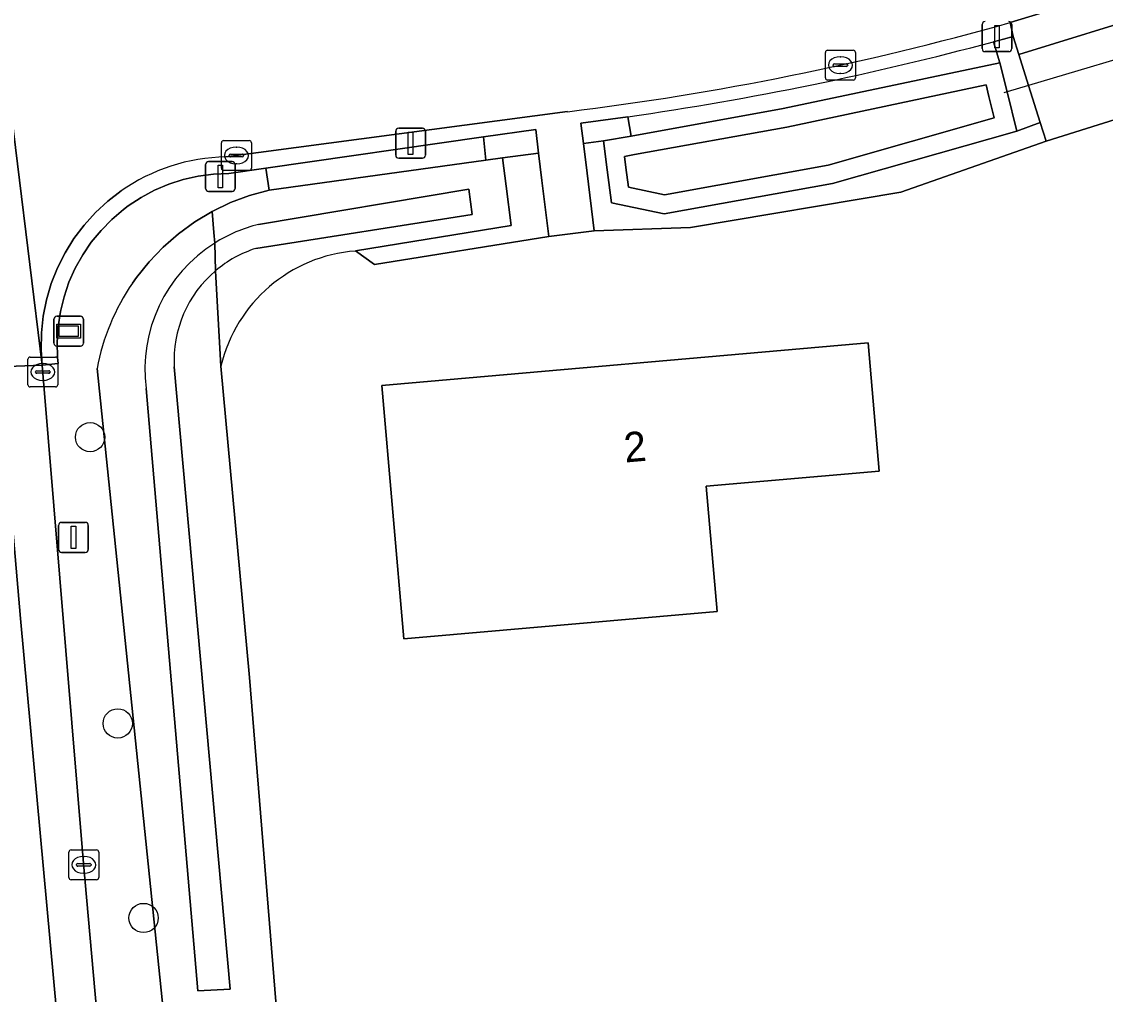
# Model space of a CAD drawing. Extents: x 163426 to 164192, y 380329 to 381641.
# Drawn here: x 163955.16 to 163991.35, y 381179.65 to 381212.15 of the extents above; entities that cross this region are included whole.
import ezdxf

# ---------------------------------------------------------------- set-up
doc = ezdxf.new("R2010")
doc.units = 0
for name, color, linetype in [('IMGEO_Boom', 7, 'Continuous'), ('IMGEO_Duiker', 7, 'Continuous'), ('IMGEO_Erf', 7, 'Continuous'), ('IMGEO_Groenvoorziening', 7, 'Continuous'), ('IMGEO_Haag', 7, 'Continuous'), ('IMGEO_Kolk', 7, 'Continuous'), ('IMGEO_Lichtmast', 7, 'Continuous'), ('IMGEO_Oever', 7, 'Continuous'), ('IMGEO_Pand', 7, 'Continuous'), ('IMGEO_Pand_nummerreeks', 7, 'Continuous'), ('IMGEO_Rijbaan_lokaal_gesloten', 7, 'Continuous'), ('IMGEO_Rijbaan_lokaal_open', 7, 'Continuous'), ('IMGEO_Straatnaambord', 7, 'Continuous'), ('IMGEO_Verkeersbordpaal', 7, 'Continuous'), ('IMGEO_Voetpad_open', 7, 'Continuous'), ('IMGEO_Waterloop', 7, 'Continuous')]:
    doc.layers.add(name, color=color, linetype=linetype)

msp = doc.modelspace()

# ---------------------------------------------------------------- linework, layer by layer
at = {"layer": 'IMGEO_Boom'}
for centre in [(163957.445, 381198.268), (163958.37, 381188.702), (163959.23, 381182.2)]:
    msp.add_circle(centre, 0.489, dxfattribs=at)
at = {"layer": 'IMGEO_Duiker'}
msp.add_lwpolyline([(163993.799, 381211.515), (163993.422, 381211.402), (163988.786, 381210.019), (163988.071, 381209.806), (163987.961, 381209.773)], dxfattribs=at)
at = {"layer": 'IMGEO_Erf'}
for points in [[(164069.076, 381166.296), (164069.43, 381165.933), (164107.124, 381169.299), (164107.706, 381169.57), (164048.673, 381226.627), (164029.149, 381220.712), (164019.128, 381217.546), (164017.703, 381217.108), (164009.191, 381214.489), (164008.015, 381214.098), (163993.979, 381209.605), (163989.37, 381208.164), (163984.516, 381206.454), (163977.497, 381205.274), (163974.282, 381205.163), (163972.765, 381204.978), (163966.941, 381204.043), (163966.31, 381204.489)], [(163961.817, 381200.643), (163962.771, 381190.236), (163963.697, 381178.866), (163963.756, 381177.811), (163964.997, 381177.914), (163965.387, 381173.121), (163964.024, 381173.01), (163964.061, 381172.354), (163964.083, 381172.104), (163967.761, 381130.27), (163968.638, 381130.341), (163968.718, 381129.364), (163969.263, 381129.408), (163970.115, 381120.734), (163970.049, 381119.228), (163968.143, 381119.133), (163971.906, 381076.452), (163972.254, 381072.823), (163985.726, 381075.085)]]:
    msp.add_lwpolyline(points, dxfattribs=at)
msp.add_lwpolyline([(163967.923, 381191.529), (163967.185, 381199.997), (163983.424, 381201.421), (163983.799, 381197.136), (163978.02, 381196.63), (163978.386, 381192.445), (163972.904, 381191.965)], close=True, dxfattribs=at)
msp.add_arc((163966.691, 381199.496), 5.007, 94.3639, 166.763, dxfattribs=at)
at = {"layer": 'IMGEO_Groenvoorziening'}
for points in [[(163988.786, 381210.019), (163988.459, 381211.06), (163988.273, 381211.662), (163987.944, 381211.572), (163987.614, 381211.482), (163987.832, 381210.78), (163988.071, 381209.806), (163988.393, 381208.495), (163989.173, 381208.788)], [(163975.4, 381208.973), (163973.839, 381208.762), (163973.923, 381208.083), (163974.587, 381208.165), (163975.51, 381208.331)], [(163974.587, 381208.165), (163973.923, 381208.083), (163974.045, 381207.09), (163974.282, 381205.163), (163977.497, 381205.274), (163984.516, 381206.454), (163989.37, 381208.164), (163989.173, 381208.788), (163988.393, 381208.495), (163982.238, 381206.743), (163976.62, 381205.727), (163974.859, 381206.101), (163974.714, 381207.198)], [(163972.328, 381208.55), (163970.588, 381208.3), (163970.656, 381207.522), (163971.214, 381207.599), (163972.425, 381207.756)], [(163970.588, 381208.3), (163963.318, 381207.256), (163963.423, 381206.526), (163970.656, 381207.522)], [(163972.536, 381206.847), (163972.425, 381207.756), (163971.214, 381207.599), (163971.338, 381206.654), (163971.512, 381205.337), (163966.31, 381204.489), (163966.941, 381204.043), (163972.765, 381204.978)]]:
    msp.add_lwpolyline(points, close=True, dxfattribs=at)
for points in [[(163980.596, 381209.248), (163987.832, 381210.78), (163987.614, 381211.482)], [(163975.4, 381208.973), (163975.51, 381208.331), (163980.596, 381209.248)], [(163960.944, 381205.465), (163961.526, 381205.812), (163962.136, 381206.107), (163962.77, 381206.345), (163963.423, 381206.526), (163963.318, 381207.256), (163962.075, 381207.078), (163961.564, 381207.056), (163961.057, 381206.988), (163960.558, 381206.875), (163960.071, 381206.718), (163959.6, 381206.518), (163959.148, 381206.277), (163958.721, 381205.996), (163958.559, 381205.875), (163958.169, 381205.543), (163957.81, 381205.178), (163957.486, 381204.782), (163957.198, 381204.359), (163956.949, 381203.912), (163956.741, 381203.444), (163956.575, 381202.959), (163956.454, 381202.462), (163956.377, 381201.956), (163956.346, 381201.445), (163956.361, 381200.933), (163956.379, 381200.731), (163955.843, 381200.674), (163957.231, 381184.017), (163957.826, 381177.285)], [(163958.862, 381203.416), (163958.994, 381203.602), (163959.417, 381204.132), (163959.885, 381204.621), (163960.396, 381205.067), (163960.944, 381205.465)], [(163959.932, 381178.704), (163957.677, 381200.561)]]:
    msp.add_lwpolyline(points, dxfattribs=at)
for centre, radius, start, end in [((163960.789, 381311.083), 103.15, 278.14308, 285.07336), ((163965.099, 381199.154), 7.554, 145.6521, 169.265)]:
    msp.add_arc(centre, radius, start, end, dxfattribs=at)
at = {"layer": 'IMGEO_Haag'}
for points in [[(163988.786, 381210.019), (163988.459, 381211.06), (163988.273, 381211.662), (163987.944, 381211.572), (163987.614, 381211.482), (163987.832, 381210.78), (163988.071, 381209.806), (163988.393, 381208.495), (163989.173, 381208.788)], [(163975.4, 381208.973), (163973.839, 381208.762), (163973.923, 381208.083), (163974.587, 381208.165), (163975.51, 381208.331)], [(163972.328, 381208.55), (163970.588, 381208.3), (163970.656, 381207.522), (163971.214, 381207.599), (163972.425, 381207.756)]]:
    msp.add_lwpolyline(points, close=True, dxfattribs=at)
at = {"layer": 'IMGEO_Kolk'}
for p, q in [((163982.002, 381210.273), (163982.002, 381211.125)), ((163982.077, 381211.199), (163982.929, 381211.199)), ((163982.49, 381210.979), (163982.515, 381210.979)), ((163983.003, 381211.125), (163983.003, 381210.273)), ((163982.261, 381210.693), (163982.261, 381210.705)), ((163982.699, 381210.656), (163982.301, 381210.656)), ((163982.304, 381210.742), (163982.702, 381210.742)), ((163982.745, 381210.705), (163982.745, 381210.693)), ((163982.929, 381210.199), (163982.077, 381210.199)), ((163982.513, 381210.419), (163982.488, 381210.419)), ((163961.831, 381207.254), (163961.831, 381208.106)), ((163961.906, 381208.18), (163962.758, 381208.18)), ((163962.832, 381208.106), (163962.832, 381207.254)), ((163962.09, 381207.674), (163962.09, 381207.686)), ((163962.133, 381207.723), (163962.531, 381207.723)), ((163962.319, 381207.96), (163962.344, 381207.96)), ((163962.574, 381207.686), (163962.574, 381207.674)), ((163962.528, 381207.637), (163962.13, 381207.637)), ((163962.342, 381207.4), (163962.317, 381207.4)), ((163962.758, 381207.18), (163961.906, 381207.18)), ((163955.366, 381200.019), (163955.366, 381200.871)), ((163955.441, 381200.945), (163956.293, 381200.945)), ((163956.367, 381200.871), (163956.367, 381200.019)), ((163955.625, 381200.439), (163955.625, 381200.451)), ((163955.668, 381200.488), (163956.066, 381200.488)), ((163955.854, 381200.725), (163955.879, 381200.725)), ((163956.109, 381200.451), (163956.109, 381200.439)), ((163956.063, 381200.402), (163955.665, 381200.402)), ((163955.877, 381200.165), (163955.852, 381200.165)), ((163956.293, 381199.945), (163955.441, 381199.945)), ((163956.735, 381183.55), (163956.735, 381184.402)), ((163956.81, 381184.476), (163957.662, 381184.476)), ((163957.223, 381184.256), (163957.248, 381184.256)), ((163957.736, 381184.402), (163957.736, 381183.55)), ((163956.994, 381183.97), (163956.994, 381183.982)), ((163957.432, 381183.933), (163957.034, 381183.933)), ((163957.037, 381184.019), (163957.435, 381184.019)), ((163957.478, 381183.982), (163957.478, 381183.97)), ((163957.662, 381183.476), (163956.81, 381183.476)), ((163957.246, 381183.696), (163957.221, 381183.696))]:
    msp.add_line(p, q, dxfattribs=at)
for points in [[(163982.002, 381210.273), (163982.002, 381211.125)], [(163982.077, 381211.199), (163982.929, 381211.199)], [(163983.003, 381211.125), (163983.003, 381210.273)], [(163982.929, 381210.199), (163982.077, 381210.199)], [(163961.831, 381207.254), (163961.831, 381208.106)], [(163961.906, 381208.18), (163962.758, 381208.18)], [(163962.832, 381208.106), (163962.832, 381207.254)], [(163962.758, 381207.18), (163961.906, 381207.18)], [(163955.366, 381200.019), (163955.366, 381200.871)], [(163955.441, 381200.945), (163956.293, 381200.945)], [(163956.367, 381200.871), (163956.367, 381200.019)], [(163956.293, 381199.945), (163955.441, 381199.945)], [(163956.735, 381183.55), (163956.735, 381184.402)], [(163956.81, 381184.476), (163957.662, 381184.476)], [(163957.736, 381184.402), (163957.736, 381183.55)], [(163957.662, 381183.476), (163956.81, 381183.476)]]:
    msp.add_lwpolyline(points, dxfattribs=at)
for centre, radius, start, end in [((163982.079, 381211.123), 0.0765, 91.552, 178.448), ((163982.079, 381211.123), 0.0765, 91.552, 178.448), ((163982.927, 381211.123), 0.0765, 1.552, 88.448), ((163982.927, 381211.123), 0.0765, 1.552, 88.448), ((163982.301, 381210.702), 0.0403, 85.8775, 175.7526), ((163982.298, 381210.692), 0.0366, 178.938, 274.7102), ((163982.702, 381210.699), 0.043, 264.8664, 352.4533), ((163982.706, 381210.704), 0.0386, 1.7309, 96.639), ((163982.079, 381210.275), 0.0765, 181.552, 268.448), ((163982.079, 381210.275), 0.0765, 181.552, 268.448), ((163982.927, 381210.275), 0.0765, 271.552, 358.448), ((163982.927, 381210.275), 0.0765, 271.552, 358.448), ((163961.908, 381208.104), 0.0765, 91.552, 178.448), ((163961.908, 381208.104), 0.0765, 91.552, 178.448), ((163962.756, 381208.104), 0.0765, 1.552, 88.448), ((163962.756, 381208.104), 0.0765, 1.552, 88.448), ((163962.13, 381207.683), 0.0403, 85.8775, 175.7526), ((163962.127, 381207.673), 0.0366, 178.938, 274.7102), ((163962.531, 381207.68), 0.043, 264.8664, 352.4533), ((163962.535, 381207.685), 0.0386, 1.7309, 96.639), ((163961.908, 381207.256), 0.0765, 181.552, 268.448), ((163961.908, 381207.256), 0.0765, 181.552, 268.448), ((163962.756, 381207.256), 0.0765, 271.552, 358.448), ((163962.756, 381207.256), 0.0765, 271.552, 358.448), ((163955.443, 381200.869), 0.0765, 91.552, 178.448), ((163955.443, 381200.869), 0.0765, 91.552, 178.448), ((163956.291, 381200.869), 0.0765, 1.552, 88.448), ((163956.291, 381200.869), 0.0765, 1.552, 88.448), ((163955.665, 381200.448), 0.0403, 85.8775, 175.7526), ((163955.662, 381200.438), 0.0366, 178.938, 274.7102), ((163956.066, 381200.445), 0.043, 264.8664, 352.4533), ((163956.07, 381200.45), 0.0386, 1.7309, 96.639), ((163955.443, 381200.021), 0.0765, 181.552, 268.448), ((163955.443, 381200.021), 0.0765, 181.552, 268.448), ((163956.291, 381200.021), 0.0765, 271.552, 358.448), ((163956.291, 381200.021), 0.0765, 271.552, 358.448), ((163956.812, 381184.4), 0.0765, 91.552, 178.448), ((163956.812, 381184.4), 0.0765, 91.552, 178.448), ((163957.66, 381184.4), 0.0765, 1.552, 88.448), ((163957.66, 381184.4), 0.0765, 1.552, 88.448), ((163957.034, 381183.979), 0.0403, 85.8775, 175.7526), ((163957.031, 381183.969), 0.0366, 178.938, 274.7102), ((163957.435, 381183.976), 0.043, 264.8664, 352.4533), ((163957.439, 381183.981), 0.0386, 1.7309, 96.639), ((163956.812, 381183.552), 0.0765, 181.552, 268.448), ((163956.812, 381183.552), 0.0765, 181.552, 268.448), ((163957.66, 381183.552), 0.0765, 271.552, 358.448), ((163957.66, 381183.552), 0.0765, 271.552, 358.448)]:
    msp.add_arc(centre, radius, start, end, dxfattribs=at)
for centre, major_axis, ratio, start_param, end_param in [((163982.489, 381210.699), (-0.387, 0.002), 0.722429, 4.712389, 7.853982), ((163982.514, 381210.699), (-0.39, 0.002), 0.717154, 1.570796, 4.712389), ((163962.318, 381207.68), (-0.387, 0.002), 0.722429, 4.712389, 7.853982), ((163962.343, 381207.68), (-0.39, 0.002), 0.717154, 1.570796, 4.712389), ((163955.853, 381200.445), (-0.387, 0.002), 0.722429, 4.712389, 7.853982), ((163955.878, 381200.445), (-0.39, 0.002), 0.717154, 1.570796, 4.712389), ((163957.222, 381183.976), (-0.387, 0.002), 0.722429, 4.712389, 7.853982), ((163957.247, 381183.976), (-0.39, 0.002), 0.717154, 1.570796, 4.712389)]:
    msp.add_ellipse(centre, major_axis=major_axis, ratio=ratio, start_param=start_param, end_param=end_param, dxfattribs=at)
at = {"layer": 'IMGEO_Lichtmast'}
for p, q in [((163987.235, 381211.253), (163987.235, 381212.053)), ((163987.235, 381212.053), (163987.235, 381211.253)), ((163988.225, 381212.053), (163988.225, 381211.253)), ((163988.225, 381211.253), (163988.225, 381212.053)), ((163988.125, 381211.153), (163987.335, 381211.153)), ((163987.335, 381211.153), (163988.125, 381211.153)), ((163967.652, 381207.689), (163967.652, 381208.489)), ((163967.652, 381208.489), (163967.652, 381207.689)), ((163967.752, 381208.589), (163968.542, 381208.589)), ((163968.542, 381208.589), (163967.752, 381208.589)), ((163968.642, 381208.489), (163968.642, 381207.689)), ((163968.642, 381207.689), (163968.642, 381208.489)), ((163968.542, 381207.589), (163967.752, 381207.589)), ((163967.752, 381207.589), (163968.542, 381207.589)), ((163956.495, 381195.419), (163957.285, 381195.419)), ((163957.285, 381195.419), (163956.495, 381195.419)), ((163956.395, 381194.519), (163956.395, 381195.319)), ((163956.395, 381195.319), (163956.395, 381194.519)), ((163957.385, 381195.319), (163957.385, 381194.519)), ((163957.385, 381194.519), (163957.385, 381195.319)), ((163957.285, 381194.419), (163956.495, 381194.419)), ((163956.495, 381194.419), (163957.285, 381194.419))]:
    msp.add_line(p, q, dxfattribs=at)
for points in [[(163987.655, 381212.028), (163987.805, 381212.028), (163987.805, 381211.278), (163987.655, 381211.278), (163987.655, 381212.028)], [(163968.072, 381208.464), (163968.222, 381208.464), (163968.222, 381207.714), (163968.072, 381207.714), (163968.072, 381208.464)], [(163956.815, 381195.294), (163956.965, 381195.294), (163956.965, 381194.544), (163956.815, 381194.544), (163956.815, 381195.294)]]:
    msp.add_lwpolyline(points, dxfattribs=at)
for centre, start, end in [((163987.335, 381212.053), 90, 180), ((163987.335, 381212.053), 90, 180), ((163988.125, 381212.053), 0, 90), ((163988.125, 381212.053), 360, 90), ((163987.335, 381211.253), 180, 270), ((163987.335, 381211.253), 180, 270), ((163988.125, 381211.253), 270, 0), ((163988.125, 381211.253), 270, 0), ((163967.752, 381208.489), 90, 180), ((163967.752, 381208.489), 90, 180), ((163968.542, 381208.489), 0, 90), ((163968.542, 381208.489), 360, 90), ((163967.752, 381207.689), 180, 270), ((163967.752, 381207.689), 180, 270), ((163968.542, 381207.689), 270, 0), ((163968.542, 381207.689), 270, 0), ((163956.495, 381195.319), 90, 180), ((163956.495, 381195.319), 90, 180), ((163957.285, 381195.319), 0, 90), ((163957.285, 381195.319), 360, 90), ((163956.495, 381194.519), 180, 270), ((163956.495, 381194.519), 180, 270), ((163957.285, 381194.519), 270, 0), ((163957.285, 381194.519), 270, 0)]:
    msp.add_arc(centre, 0.1, start, end, dxfattribs=at)
at = {"layer": 'IMGEO_Oever'}
for points in [[(163982.238, 381206.743), (163988.393, 381208.495), (163988.071, 381209.806), (163987.832, 381210.78), (163980.596, 381209.248), (163975.51, 381208.331), (163974.587, 381208.165), (163974.714, 381207.198), (163974.859, 381206.101), (163976.62, 381205.727)], [(163987.636, 381208.935), (163982.095, 381207.358), (163976.63, 381206.369), (163975.425, 381206.625), (163975.339, 381207.28), (163975.29, 381207.651), (163975.622, 381207.711), (163980.717, 381208.629), (163987.365, 381210.037), (163987.459, 381209.656)]]:
    msp.add_lwpolyline(points, close=True, dxfattribs=at)
for points in [[(163966.31, 381204.489), (163971.512, 381205.337), (163971.338, 381206.654), (163971.214, 381207.599), (163970.656, 381207.522), (163963.423, 381206.526), (163962.77, 381206.345), (163962.136, 381206.107), (163961.526, 381205.812), (163961.581, 381205.11), (163961.609, 381204.754)], [(163970.099, 381206.552), (163970.209, 381205.704), (163962.981, 381204.575)], [(163963.073, 381205.376), (163970.099, 381206.552)], [(163961.609, 381204.754), (163961.581, 381205.11), (163961.526, 381205.812), (163960.944, 381205.465), (163960.396, 381205.067), (163959.885, 381204.621), (163959.417, 381204.132), (163958.994, 381203.602), (163958.862, 381203.416)], [(163961.638, 381203.829), (163961.661, 381203.412), (163961.817, 381200.643)], [(163961.817, 381200.643), (163961.661, 381203.412), (163961.638, 381203.829)], [(163957.677, 381200.561), (163959.932, 381178.704), (163961.346, 381178.765), (163963.697, 381178.866), (163962.771, 381190.236), (163961.817, 381200.643)], [(163960.258, 381200.613), (163962.128, 381179.826), (163961.04, 381179.765), (163959.313, 381199.893)]]:
    msp.add_lwpolyline(points, dxfattribs=at)
for centre, radius, start, end in [((163964.259, 381200.552), 4.968, 103.8063, 122.2314), ((163964.273, 381200.523), 5, 122.1971, 187.2372), ((163964.157, 381200.877), 3.881, 107.6348, 130.4671), ((163966.691, 381199.496), 5.007, 94.3639, 166.763), ((163964.17, 381200.838), 3.919, 130.2535, 183.2977), ((163965.099, 381199.154), 7.554, 145.6521, 169.265)]:
    msp.add_arc(centre, radius, start, end, dxfattribs=at)
at = {"layer": 'IMGEO_Pand'}
msp.add_lwpolyline([(163967.923, 381191.529), (163972.904, 381191.965), (163978.386, 381192.445), (163978.02, 381196.63), (163983.799, 381197.136), (163983.424, 381201.421), (163967.185, 381199.997)], close=True, dxfattribs=at)
at = {"layer": 'IMGEO_Rijbaan_lokaal_gesloten'}
for points in [[(163961.605, 381116.392), (163960.734, 381129.362), (163959.729, 381140.623), (163959.405, 381145.199), (163959.542, 381145.211), (163959.343, 381147.482), (163959.243, 381147.473), (163958.43, 381156.155), (163955.126, 381192.205), (163954.392, 381200.62), (163955.843, 381200.674), (163953.779, 381217.501)], [(163960.923, 381140.74), (163959.779, 381154.151), (163958.314, 381171.564), (163958.236, 381172.53), (163957.826, 381177.285), (163957.231, 381184.017), (163955.843, 381200.674), (163954.392, 381200.62), (163955.126, 381192.205), (163958.43, 381156.155), (163959.243, 381147.473), (163959.343, 381147.482), (163959.542, 381145.211), (163959.405, 381145.199), (163959.729, 381140.623), (163960.734, 381129.362), (163961.605, 381116.392), (163964.519, 381083.831), (163964.92, 381078.32), (163965.055, 381076.189), (163965.123, 381074.279), (163965.022, 381072.335), (163964.785, 381071.085), (163966.223, 381071.331)]]:
    msp.add_lwpolyline(points, dxfattribs=at)
at = {"layer": 'IMGEO_Rijbaan_lokaal_open'}
for points in [[(163988.168, 381212.123), (163992.756, 381213.527), (164000, 381215.817), (164016.496, 381221.031)], [(163953.779, 381217.501), (163955.843, 381200.674), (163955.809, 381201.189), (163955.82, 381201.751), (163955.881, 381202.31), (163955.992, 381202.862), (163956.151, 381203.401), (163956.358, 381203.924), (163956.611, 381204.426), (163956.908, 381204.904), (163957.247, 381205.353), (163957.624, 381205.77), (163958.037, 381206.152), (163958.482, 381206.495)], [(163961.974, 381207.634), (163973.385, 381209.145)]]:
    msp.add_lwpolyline(points, dxfattribs=at)
for centre, radius, start, end in [((163961.498, 381306.335), 97.915, 276.97319, 285.80614), ((163962.094, 381201.344), 6.291, 91.0927, 125.0372)]:
    msp.add_arc(centre, radius, start, end, dxfattribs=at)
at = {"layer": 'IMGEO_Straatnaambord'}
for p, q in [((163956.334, 381202.308), (163957.124, 381202.308)), ((163957.124, 381202.308), (163956.334, 381202.308)), ((163956.234, 381201.408), (163956.234, 381202.208)), ((163956.234, 381202.208), (163956.234, 381201.408)), ((163957.224, 381202.208), (163957.224, 381201.408)), ((163957.224, 381201.408), (163957.224, 381202.208)), ((163957.124, 381201.308), (163956.334, 381201.308)), ((163956.334, 381201.308), (163957.124, 381201.308))]:
    msp.add_line(p, q, dxfattribs=at)
for points in [[(163956.335, 381202.04), (163957.123, 381202.04), (163957.123, 381201.576), (163956.335, 381201.576), (163956.335, 381202.04)], [(163956.4, 381201.975), (163956.4, 381201.641), (163957.058, 381201.641), (163957.058, 381201.975), (163956.4, 381201.975)]]:
    msp.add_lwpolyline(points, dxfattribs=at)
for centre, start, end in [((163956.334, 381202.208), 90, 180), ((163956.334, 381202.208), 90, 180), ((163957.124, 381202.208), 0, 90), ((163957.124, 381202.208), 360, 90), ((163956.334, 381201.408), 180, 270), ((163956.334, 381201.408), 180, 270), ((163957.124, 381201.408), 270, 0), ((163957.124, 381201.408), 270, 0)]:
    msp.add_arc(centre, 0.1, start, end, dxfattribs=at)
at = {"layer": 'IMGEO_Verkeersbordpaal'}
for p, q in [((163961.3, 381206.579), (163961.3, 381207.379)), ((163961.3, 381207.379), (163961.3, 381206.579)), ((163961.4, 381207.479), (163962.19, 381207.479)), ((163962.19, 381207.479), (163961.4, 381207.479)), ((163962.29, 381207.379), (163962.29, 381206.579)), ((163962.29, 381206.579), (163962.29, 381207.379)), ((163962.19, 381206.479), (163961.4, 381206.479)), ((163961.4, 381206.479), (163962.19, 381206.479))]:
    msp.add_line(p, q, dxfattribs=at)
msp.add_lwpolyline([(163961.72, 381207.354), (163961.87, 381207.354), (163961.87, 381206.604), (163961.72, 381206.604), (163961.72, 381207.354)], dxfattribs=at)
for centre, start, end in [((163961.4, 381207.379), 90, 180), ((163961.4, 381207.379), 90, 180), ((163962.19, 381207.379), 0, 90), ((163962.19, 381207.379), 360, 90), ((163961.4, 381206.579), 180, 270), ((163961.4, 381206.579), 180, 270), ((163962.19, 381206.579), 270, 0), ((163962.19, 381206.579), 270, 0)]:
    msp.add_arc(centre, 0.1, start, end, dxfattribs=at)
at = {"layer": 'IMGEO_Voetpad_open'}
for points in [[(163993.086, 381212.485), (163992.895, 381213.088), (163992.756, 381213.527), (163988.168, 381212.123), (163988.273, 381211.662), (163988.459, 381211.06)], [(163993.422, 381211.402), (163993.086, 381212.485), (163988.459, 381211.06), (163988.786, 381210.019), (163989.173, 381208.788), (163989.37, 381208.164), (163993.979, 381209.605)]]:
    msp.add_lwpolyline(points, close=True, dxfattribs=at)
for points in [[(163987.614, 381211.482), (163987.944, 381211.572), (163988.273, 381211.662), (163988.168, 381212.123)], [(163973.385, 381209.145), (163961.974, 381207.634)], [(163958.482, 381206.495), (163958.037, 381206.152), (163957.624, 381205.77), (163957.247, 381205.353), (163956.908, 381204.904), (163956.611, 381204.426), (163956.358, 381203.924), (163956.151, 381203.401), (163955.992, 381202.862), (163955.881, 381202.31), (163955.82, 381201.751), (163955.809, 381201.189), (163955.843, 381200.674), (163956.379, 381200.731), (163956.361, 381200.933), (163956.346, 381201.445), (163956.377, 381201.956), (163956.454, 381202.462), (163956.575, 381202.959), (163956.741, 381203.444), (163956.949, 381203.912), (163957.198, 381204.359), (163957.486, 381204.782), (163957.81, 381205.178), (163958.169, 381205.543), (163958.559, 381205.875), (163958.721, 381205.996), (163959.148, 381206.277), (163959.6, 381206.518), (163960.071, 381206.718), (163960.558, 381206.875), (163961.057, 381206.988), (163961.564, 381207.056), (163962.075, 381207.078), (163963.318, 381207.256), (163970.588, 381208.3), (163972.328, 381208.55), (163972.425, 381207.756), (163972.536, 381206.847), (163972.765, 381204.978), (163974.282, 381205.163), (163974.045, 381207.09), (163973.923, 381208.083), (163973.839, 381208.762), (163975.4, 381208.973)]]:
    msp.add_lwpolyline(points, dxfattribs=at)
for centre, radius, start, end in [((163961.498, 381306.335), 97.915, 276.97319, 285.80614), ((163960.789, 381311.083), 103.15, 278.14308, 285.07336), ((163962.094, 381201.344), 6.291, 91.0927, 125.0372)]:
    msp.add_arc(centre, radius, start, end, dxfattribs=at)
at = {"layer": 'IMGEO_Waterloop'}
msp.add_lwpolyline([(163987.636, 381208.935), (163987.459, 381209.656), (163987.365, 381210.037), (163980.717, 381208.629), (163975.622, 381207.711), (163975.29, 381207.651), (163975.339, 381207.28), (163975.425, 381206.625), (163976.63, 381206.369), (163982.095, 381207.358)], close=True, dxfattribs=at)
for points in [[(163962.981, 381204.575), (163970.209, 381205.704), (163970.099, 381206.552)], [(163970.099, 381206.552), (163963.073, 381205.376)], [(163961.609, 381204.754), (163961.638, 381203.829)], [(163961.638, 381203.829), (163961.609, 381204.754)], [(163959.313, 381199.893), (163961.04, 381179.765), (163962.128, 381179.826), (163960.258, 381200.613)]]:
    msp.add_lwpolyline(points, dxfattribs=at)
for centre, radius, start, end in [((163964.259, 381200.552), 4.968, 103.8063, 122.2314), ((163964.273, 381200.523), 5, 122.1971, 187.2372), ((163964.157, 381200.877), 3.881, 107.6348, 130.4671), ((163964.17, 381200.838), 3.919, 130.2535, 183.2977)]:
    msp.add_arc(centre, radius, start, end, dxfattribs=at)

# ---------------------------------------------------------------- texts
at = {"layer": 'IMGEO_Pand_nummerreeks'}
msp.add_text('2', height=1, rotation=5.0115, dxfattribs=at).set_placement((163975.315, 381197.418))

doc.saveas('drawing.dxf')
